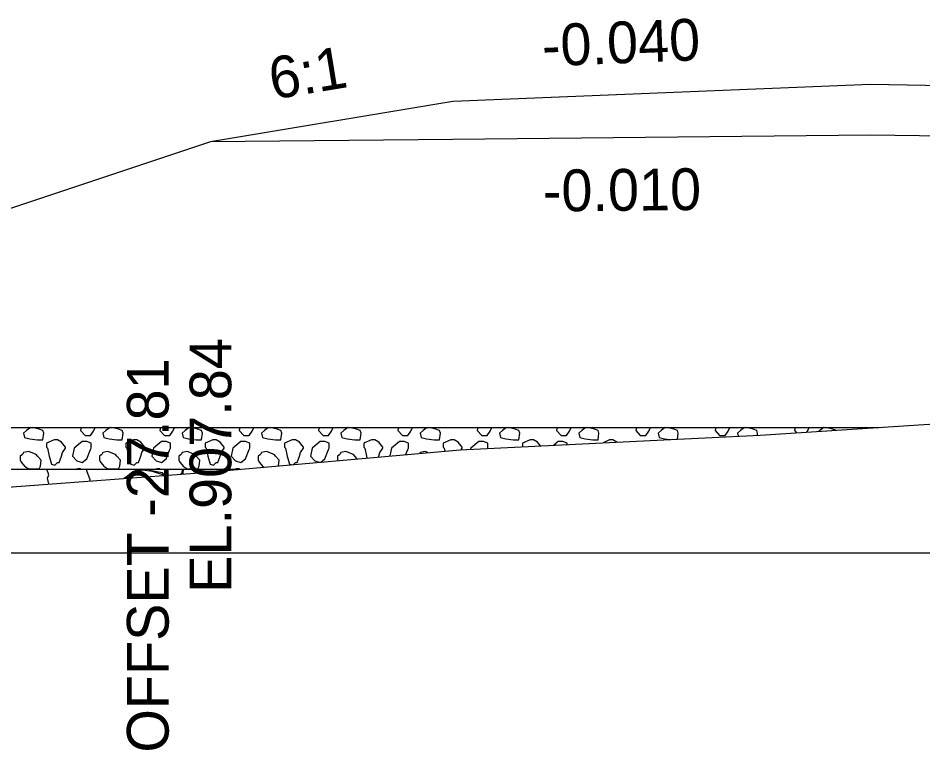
# Model space of a CAD drawing. Extents: x -26 to 4781, y -31 to 24738.
# Drawn here: x 2267.58 to 2289.26, y 8995.28 to 9012.8 of the extents above; entities that cross this region are included whole.
import ezdxf

# ---------------------------------------------------------------- set-up
doc = ezdxf.new("R2010")
doc.units = 0
for name, color, linetype in [('DESIGN - SHEET - Light Grid', 7, 'Continuous'), ('DESIGN - TRANSPORTATION - Proposed Layout Patterning', 7, 'Continuous'), ('DESIGN - TYPICAL - Finished Grade and Subgrade', 7, 'Continuous'), ('DESIGN - TYPICAL - Finished Grade Slopes Text', 7, 'Continuous'), ('DESIGN - TYPICAL - Subgrade Cross Slope Text', 7, 'Continuous'), ('DESIGN - TYPICAL - Subgrade Tie Text', 7, 'Continuous'), ('GEOTECHNICAL – SCRATCH – Level 1', 7, 'Continuous'), ('SURVEY - GROUND - Top of Ground', 7, 'Continuous')]:
    doc.layers.add(name, color=color, linetype=linetype)

msp = doc.modelspace()

# ---------------------------------------------------------------- linework, layer by layer
at = {"layer": 'DESIGN - SHEET - Light Grid'}
msp.add_line((2000, 9000), (2300, 9000), dxfattribs=at)
at = {"layer": 'DESIGN - TRANSPORTATION - Proposed Layout Patterning'}
for p, q in [((2288.097, 9003), (2288.095, 9002.993)), ((2268.268, 9002.529), (2268.288, 9002.499)), ((2269.118, 9002.659), (2268.928, 9002.499)), ((2270.168, 9002.529), (2270.188, 9002.499)), ((2271.018, 9002.659), (2270.828, 9002.499)), ((2272.068, 9002.529), (2272.088, 9002.499)), ((2272.918, 9002.659), (2272.728, 9002.499)), ((2273.968, 9002.529), (2273.988, 9002.499)), ((2274.818, 9002.659), (2274.628, 9002.499)), ((2275.868, 9002.529), (2275.888, 9002.499)), ((2276.528, 9002.499), (2276.49, 9002.316)), ((2276.718, 9002.659), (2276.528, 9002.499)), ((2277.768, 9002.529), (2277.788, 9002.499)), ((2277.788, 9002.499), (2277.802, 9002.432)), ((2278.195, 9002.466), (2278.218, 9002.499)), ((2278.428, 9002.499), (2278.424, 9002.477)), ((2278.618, 9002.659), (2278.428, 9002.499)), ((2278.837, 9002.497), (2278.838, 9002.499)), ((2280.518, 9002.659), (2280.417, 9002.573)), ((2269.018, 9002.009), (2268.984, 9002)), ((2270.918, 9002.009), (2270.884, 9002)), ((2271.535, 9001.886), (2271.544, 9002)), ((2272.567, 9001.97), (2272.557, 9002)), ((2272.818, 9002.009), (2272.784, 9002))]:
    msp.add_line(p, q, dxfattribs=at)
for points in [[(2267.886, 9003), (2267.788, 9002.929), (2267.718, 9002.859), (2267.738, 9002.759), (2267.868, 9002.729), (2268.048, 9002.699), (2268.178, 9002.699), (2268.198, 9002.859), (2268.178, 9002.929)], [(2268.178, 9002.929), (2268.088, 9002.959), (2267.931, 9003)], [(2269.097, 9003), (2269.078, 9002.929), (2269.188, 9002.809), (2269.318, 9002.809), (2269.388, 9002.909), (2269.431, 9003)], [(2269.786, 9003), (2269.688, 9002.929), (2269.618, 9002.859), (2269.638, 9002.759), (2269.768, 9002.729), (2269.948, 9002.699), (2270.078, 9002.699), (2270.098, 9002.859), (2270.078, 9002.929)], [(2270.078, 9002.929), (2269.988, 9002.959), (2269.831, 9003)], [(2270.997, 9003), (2270.978, 9002.929), (2271.088, 9002.809), (2271.218, 9002.809), (2271.288, 9002.909), (2271.331, 9003)], [(2271.686, 9003), (2271.588, 9002.929), (2271.518, 9002.859), (2271.538, 9002.759), (2271.668, 9002.729), (2271.848, 9002.699), (2271.978, 9002.699), (2271.998, 9002.859), (2271.978, 9002.929)], [(2271.978, 9002.929), (2271.888, 9002.959), (2271.731, 9003)], [(2272.897, 9003), (2272.878, 9002.929), (2272.988, 9002.809), (2273.118, 9002.809), (2273.188, 9002.909), (2273.231, 9003)], [(2273.586, 9003), (2273.488, 9002.929), (2273.418, 9002.859), (2273.438, 9002.759), (2273.568, 9002.729), (2273.748, 9002.699), (2273.878, 9002.699), (2273.898, 9002.859), (2273.878, 9002.929)], [(2273.878, 9002.929), (2273.788, 9002.959), (2273.631, 9003)], [(2274.797, 9003), (2274.778, 9002.929), (2274.888, 9002.809), (2275.018, 9002.809), (2275.088, 9002.909), (2275.131, 9003)], [(2275.486, 9003), (2275.388, 9002.929), (2275.318, 9002.859), (2275.338, 9002.759), (2275.468, 9002.729), (2275.648, 9002.699), (2275.778, 9002.699), (2275.798, 9002.859), (2275.778, 9002.929)], [(2275.778, 9002.929), (2275.688, 9002.959), (2275.531, 9003)], [(2276.697, 9003), (2276.678, 9002.929), (2276.788, 9002.809), (2276.918, 9002.809), (2276.988, 9002.909), (2277.031, 9003)], [(2277.386, 9003), (2277.288, 9002.929), (2277.218, 9002.859), (2277.238, 9002.759), (2277.368, 9002.729), (2277.548, 9002.699), (2277.678, 9002.699), (2277.698, 9002.859), (2277.678, 9002.929)], [(2277.678, 9002.929), (2277.588, 9002.959), (2277.431, 9003)], [(2278.597, 9003), (2278.578, 9002.929), (2278.688, 9002.809), (2278.818, 9002.809), (2278.888, 9002.909), (2278.931, 9003)], [(2279.286, 9003), (2279.188, 9002.929), (2279.118, 9002.859), (2279.138, 9002.759), (2279.268, 9002.729), (2279.448, 9002.699), (2279.578, 9002.699), (2279.598, 9002.859), (2279.578, 9002.929)], [(2279.578, 9002.929), (2279.488, 9002.959), (2279.331, 9003)], [(2280.497, 9003), (2280.478, 9002.929), (2280.588, 9002.809), (2280.718, 9002.809), (2280.788, 9002.909), (2280.831, 9003)], [(2281.186, 9003), (2281.088, 9002.929), (2281.018, 9002.859), (2281.038, 9002.759), (2281.168, 9002.729), (2281.348, 9002.699), (2281.478, 9002.699), (2281.498, 9002.859), (2281.478, 9002.929)], [(2281.478, 9002.929), (2281.388, 9002.959), (2281.231, 9003)], [(2282.397, 9003), (2282.378, 9002.929), (2282.488, 9002.809), (2282.618, 9002.809), (2282.688, 9002.909), (2282.731, 9003)], [(2283.086, 9003), (2282.988, 9002.929), (2282.918, 9002.859), (2282.938, 9002.759), (2283.068, 9002.729), (2283.193, 9002.708)], [(2283.378, 9002.929), (2283.288, 9002.959), (2283.131, 9003)], [(2283.381, 9002.717), (2283.398, 9002.859), (2283.378, 9002.929)], [(2284.297, 9003), (2284.278, 9002.929), (2284.388, 9002.809), (2284.518, 9002.809), (2284.588, 9002.909), (2284.631, 9003)], [(2284.986, 9003), (2284.888, 9002.929), (2284.818, 9002.859), (2284.832, 9002.788)], [(2285.278, 9002.929), (2285.188, 9002.959), (2285.031, 9003)], [(2285.292, 9002.81), (2285.298, 9002.859), (2285.278, 9002.929)], [(2286.197, 9003), (2286.178, 9002.929), (2286.231, 9002.871)], [(2286.473, 9002.886), (2286.488, 9002.909), (2286.531, 9003)], [(2286.886, 9003), (2286.788, 9002.929), (2286.765, 9002.906)], [(2287.168, 9002.932), (2287.088, 9002.959), (2286.931, 9003)], [(2268.528, 9002.699), (2268.468, 9002.699), (2268.448, 9002.699), (2268.268, 9002.619), (2268.268, 9002.529)], [(2268.718, 9002.499), (2268.718, 9002.529), (2268.628, 9002.649), (2268.528, 9002.699)], [(2270.428, 9002.699), (2270.368, 9002.699), (2270.348, 9002.699), (2270.168, 9002.619), (2270.168, 9002.529)], [(2270.618, 9002.499), (2270.618, 9002.529), (2270.528, 9002.649), (2270.428, 9002.699)], [(2272.328, 9002.699), (2272.268, 9002.699), (2272.248, 9002.699), (2272.068, 9002.619), (2272.068, 9002.529)], [(2272.518, 9002.499), (2272.518, 9002.529), (2272.428, 9002.649), (2272.328, 9002.699)], [(2274.228, 9002.699), (2274.168, 9002.699), (2274.148, 9002.699), (2273.968, 9002.619), (2273.968, 9002.529)], [(2274.418, 9002.499), (2274.418, 9002.529), (2274.328, 9002.649), (2274.228, 9002.699)], [(2276.128, 9002.699), (2276.068, 9002.699), (2276.048, 9002.699), (2275.868, 9002.619), (2275.868, 9002.529)], [(2276.318, 9002.499), (2276.318, 9002.529), (2276.228, 9002.649), (2276.128, 9002.699)], [(2278.028, 9002.699), (2277.968, 9002.699), (2277.948, 9002.699), (2277.768, 9002.619), (2277.768, 9002.529)], [(2278.218, 9002.499), (2278.218, 9002.529), (2278.128, 9002.649), (2278.028, 9002.699)], [(2279.928, 9002.699), (2279.868, 9002.699), (2279.848, 9002.699), (2279.668, 9002.619), (2279.668, 9002.537)], [(2280.096, 9002.558), (2280.028, 9002.649), (2279.928, 9002.699)], [(2281.828, 9002.699), (2281.768, 9002.699), (2281.748, 9002.699), (2281.595, 9002.63)], [(2281.93, 9002.647), (2281.928, 9002.649), (2281.828, 9002.699)], [(2268.288, 9002.499), (2268.328, 9002.309), (2268.388, 9002.119), (2268.468, 9002.099), (2268.488, 9002.119), (2268.528, 9002.159)], [(2268.528, 9002.159), (2268.568, 9002.159), (2268.628, 9002.309), (2268.648, 9002.399), (2268.718, 9002.499)], [(2268.928, 9002.499), (2268.888, 9002.309), (2268.988, 9002.199), (2269.118, 9002.159), (2269.228, 9002.249), (2269.318, 9002.469), (2269.338, 9002.499)], [(2269.338, 9002.499), (2269.338, 9002.619), (2269.228, 9002.659), (2269.118, 9002.659)], [(2270.188, 9002.499), (2270.228, 9002.309), (2270.288, 9002.119), (2270.368, 9002.099), (2270.388, 9002.119), (2270.428, 9002.159)], [(2270.428, 9002.159), (2270.468, 9002.159), (2270.528, 9002.309), (2270.548, 9002.399), (2270.618, 9002.499)], [(2270.828, 9002.499), (2270.788, 9002.309), (2270.888, 9002.199), (2271.018, 9002.159), (2271.128, 9002.249), (2271.218, 9002.469), (2271.238, 9002.499)], [(2271.238, 9002.499), (2271.238, 9002.619), (2271.128, 9002.659), (2271.018, 9002.659)], [(2272.088, 9002.499), (2272.128, 9002.309), (2272.188, 9002.119), (2272.268, 9002.099), (2272.288, 9002.119), (2272.328, 9002.159)], [(2272.328, 9002.159), (2272.368, 9002.159), (2272.428, 9002.309), (2272.448, 9002.399), (2272.518, 9002.499)], [(2272.728, 9002.499), (2272.688, 9002.309), (2272.788, 9002.199), (2272.918, 9002.159), (2273.028, 9002.249), (2273.118, 9002.469), (2273.138, 9002.499)], [(2273.138, 9002.499), (2273.138, 9002.619), (2273.028, 9002.659), (2272.918, 9002.659)], [(2273.988, 9002.499), (2274.028, 9002.309), (2274.088, 9002.119), (2274.131, 9002.108)], [(2274.228, 9002.159), (2274.268, 9002.159), (2274.328, 9002.309), (2274.348, 9002.399), (2274.418, 9002.499)], [(2274.628, 9002.499), (2274.588, 9002.309), (2274.688, 9002.199), (2274.793, 9002.167)], [(2275.038, 9002.499), (2275.038, 9002.619), (2274.928, 9002.659), (2274.818, 9002.659)], [(2274.832, 9002.17), (2274.928, 9002.249), (2275.018, 9002.469), (2275.038, 9002.499)], [(2275.888, 9002.499), (2275.928, 9002.309), (2275.941, 9002.268)], [(2276.222, 9002.293), (2276.228, 9002.309), (2276.248, 9002.399), (2276.318, 9002.499)], [(2276.938, 9002.499), (2276.938, 9002.619), (2276.828, 9002.659), (2276.718, 9002.659)], [(2276.87, 9002.35), (2276.918, 9002.469), (2276.938, 9002.499)], [(2278.838, 9002.499), (2278.838, 9002.619), (2278.728, 9002.659), (2278.618, 9002.659)], [(2280.738, 9002.589), (2280.738, 9002.619), (2280.628, 9002.659), (2280.518, 9002.659)], [(2268.018, 9002.349), (2267.838, 9002.419), (2267.718, 9002.399), (2267.688, 9002.349), (2267.638, 9002.309), (2267.638, 9002.219), (2267.668, 9002.159), (2267.738, 9002.069), (2267.838, 9002.009), (2267.968, 9002.009), (2268.088, 9002.009), (2268.118, 9002.069), (2268.138, 9002.219), (2268.048, 9002.309), (2268.018, 9002.349)], [(2269.918, 9002.349), (2269.738, 9002.419), (2269.618, 9002.399), (2269.588, 9002.349), (2269.538, 9002.309), (2269.538, 9002.219), (2269.568, 9002.159), (2269.638, 9002.069), (2269.738, 9002.009), (2269.868, 9002.009), (2269.988, 9002.009), (2270.018, 9002.069), (2270.038, 9002.219), (2269.948, 9002.309), (2269.918, 9002.349)], [(2271.818, 9002.349), (2271.638, 9002.419), (2271.518, 9002.399), (2271.488, 9002.349), (2271.438, 9002.309), (2271.438, 9002.219), (2271.468, 9002.159), (2271.538, 9002.069), (2271.638, 9002.009), (2271.768, 9002.009), (2271.888, 9002.009), (2271.918, 9002.069), (2271.938, 9002.219), (2271.848, 9002.309), (2271.818, 9002.349)], [(2273.718, 9002.349), (2273.538, 9002.419), (2273.418, 9002.399), (2273.388, 9002.349), (2273.338, 9002.309), (2273.338, 9002.219), (2273.368, 9002.159), (2273.438, 9002.069), (2273.47, 9002.05)], [(2273.82, 9002.081), (2273.838, 9002.219), (2273.748, 9002.309), (2273.718, 9002.349)], [(2275.618, 9002.349), (2275.438, 9002.419), (2275.318, 9002.399), (2275.288, 9002.349), (2275.238, 9002.309), (2275.238, 9002.219), (2275.244, 9002.206)], [(2275.709, 9002.248), (2275.648, 9002.309), (2275.618, 9002.349)], [(2277.395, 9002.396), (2277.338, 9002.419), (2277.218, 9002.399), (2277.207, 9002.38)], [(2274.182, 9002.113), (2274.188, 9002.119), (2274.228, 9002.159)], [(2268.323, 9001.646), (2268.292, 9001.781), (2268.322, 9001.861), (2268.277, 9002)], [(2269.084, 9002), (2269.078, 9002.009), (2269.018, 9002.009)], [(2269.235, 9002), (2269.222, 9001.971), (2269.302, 9001.751), (2269.3, 9001.719)], [(2270.187, 9001.785), (2270.202, 9001.831), (2270.122, 9001.78)], [(2270.519, 9002), (2270.352, 9001.941), (2270.212, 9001.841), (2270.332, 9001.941), (2270.572, 9001.981), (2270.792, 9001.951), (2271.022, 9001.881), (2271.091, 9001.853)], [(2271.102, 9001.853), (2271.032, 9001.911), (2270.742, 9001.971), (2270.722, 9002)], [(2270.984, 9002), (2270.978, 9002.009), (2270.918, 9002.009)], [(2271.521, 9002), (2271.502, 9001.901), (2271.481, 9001.882)], [(2272.884, 9002), (2272.878, 9002.009), (2272.818, 9002.009)]]:
    msp.add_lwpolyline(points, dxfattribs=at)
at = {"layer": 'DESIGN - TYPICAL - Finished Grade and Subgrade'}
for p, q in [((2288, 9011.206), (2278, 9010.806)), ((2298, 9011.061), (2288, 9011.206)), ((2278, 9010.806), (2272.191, 9009.838)), ((2272.191, 9009.838), (2246.033, 9001.118)), ((2278, 9009.896), (2272.191, 9009.838)), ((2288, 9009.996), (2278, 9009.896)), ((2298, 9009.851), (2288, 9009.996))]:
    msp.add_line(p, q, dxfattribs=at)
at = {"layer": 'GEOTECHNICAL – SCRATCH – Level 1'}
for p, q in [((2251.677, 9003), (2288.208, 9003)), ((2248.677, 9002), (2272.907, 9002))]:
    msp.add_line(p, q, dxfattribs=at)
at = {"layer": 'SURVEY - GROUND - Top of Ground'}
msp.add_lwpolyline([(2245.266, 9001.161), (2248.387, 9000.987), (2257.864, 9000.999), (2259.444, 9001.029), (2261.548, 9001.139), (2266.368, 9001.501), (2272.035, 9001.923), (2278.17, 9002.465), (2282.721, 9002.685), (2285.358, 9002.813), (2289.155, 9003.062), (2292.832, 9003.295), (2294.689, 9003.387), (2300, 9003.528), (2301.786, 9003.576), (2304.507, 9003.667), (2305.591, 9003.752), (2311.873, 9004.328), (2317.466, 9004.556), (2319.316, 9004.667), (2322.222, 9004.929), (2328.199, 9005.484), (2330.932, 9005.614), (2339.572, 9006.106)], dxfattribs=at)

# ---------------------------------------------------------------- texts
at = {"layer": 'DESIGN - TYPICAL - Finished Grade Slopes Text'}
for s, rotation, p in [('-0.040', 2.2906, (2280.149, 9011.642)), ('6:1', 9.4623, (2273.684, 9010.847))]:
    msp.add_text(s, height=1, rotation=rotation, dxfattribs=at).set_placement(p)
at = {"layer": 'DESIGN - TYPICAL - Subgrade Cross Slope Text'}
msp.add_text('-0.010', height=1, rotation=0.5729, dxfattribs=at).set_placement((2280.157, 9008.168))
at = {"layer": 'DESIGN - TYPICAL - Subgrade Tie Text'}
for s, p in [('EL.907.84', (2272.691, 8999.04)), ('OFFSET -27.81', (2271.191, 8995.215))]:
    msp.add_text(s, height=1, rotation=90, dxfattribs=at).set_placement(p)

doc.saveas('drawing.dxf')
